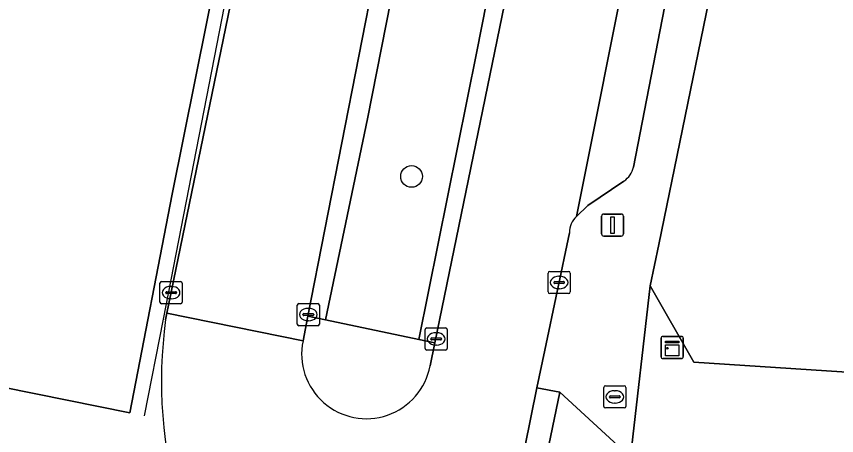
# Model space of a CAD drawing. Extents: x 158086 to 159499, y 382904 to 383981.
# Drawn here: x 159153.04 to 159190.03, y 382933.52 to 382952.45 of the extents above; entities that cross this region are included whole.
import ezdxf

# ---------------------------------------------------------------- set-up
doc = ezdxf.new("R2010")
doc.units = 0
for name, color, linetype in [('IMGEO_Boom', 7, 'Continuous'), ('IMGEO_Brandkraan', 7, 'Continuous'), ('IMGEO_Erf', 7, 'Continuous'), ('IMGEO_Groenvoorziening', 7, 'Continuous'), ('IMGEO_Hek', 7, 'Continuous'), ('IMGEO_Kast', 7, 'Continuous'), ('IMGEO_Kolk', 7, 'Continuous'), ('IMGEO_Lichtmast', 7, 'Continuous'), ('IMGEO_Parkeervlak_open', 7, 'Continuous'), ('IMGEO_Rijbaan_lokaal_open', 7, 'Continuous'), ('IMGEO_Verkeerseiland_open', 7, 'Continuous'), ('IMGEO_Voetpad_open', 7, 'Continuous')]:
    doc.layers.add(name, color=color, linetype=linetype)

msp = doc.modelspace()

# ---------------------------------------------------------------- linework, layer by layer
at = {"layer": 'IMGEO_Boom'}
msp.add_circle((159170.856, 382945.221), 0.489, dxfattribs=at)
at = {"layer": 'IMGEO_Brandkraan'}
for p, q in [((159179.522, 382934.841), (159179.522, 382935.693)), ((159179.597, 382935.767), (159180.449, 382935.767)), ((159180.523, 382935.693), (159180.523, 382934.841)), ((159179.824, 382935.31), (159180.222, 382935.31)), ((159180.01, 382935.547), (159180.035, 382935.547)), ((159179.781, 382935.261), (159179.781, 382935.273)), ((159180.219, 382935.224), (159179.821, 382935.224)), ((159180.033, 382934.987), (159180.008, 382934.987)), ((159180.265, 382935.273), (159180.265, 382935.261)), ((159180.449, 382934.767), (159179.597, 382934.767))]:
    msp.add_line(p, q, dxfattribs=at)
for points in [[(159179.522, 382934.841), (159179.522, 382935.693)], [(159179.597, 382935.767), (159180.449, 382935.767)], [(159180.523, 382935.693), (159180.523, 382934.841)], [(159180.449, 382934.767), (159179.597, 382934.767)]]:
    msp.add_lwpolyline(points, dxfattribs=at)
for centre, radius, start, end in [((159179.599, 382935.691), 0.0765, 91.552, 178.448), ((159179.599, 382935.691), 0.0765, 91.552, 178.448), ((159180.447, 382935.691), 0.0765, 1.552, 88.448), ((159180.447, 382935.691), 0.0765, 1.552, 88.448), ((159179.821, 382935.27), 0.0403, 85.8775, 175.7526), ((159180.226, 382935.272), 0.0386, 1.7309, 96.639), ((159179.818, 382935.26), 0.0366, 178.938, 274.7102), ((159180.222, 382935.267), 0.043, 264.8664, 352.4533), ((159179.599, 382934.843), 0.0765, 181.552, 268.448), ((159179.599, 382934.843), 0.0765, 181.552, 268.448), ((159180.447, 382934.843), 0.0765, 271.552, 358.448), ((159180.447, 382934.843), 0.0765, 271.552, 358.448)]:
    msp.add_arc(centre, radius, start, end, dxfattribs=at)
for centre, major_axis, ratio, start_param, end_param in [((159180.009, 382935.267), (-0.387, 0.002), 0.722429, 4.712389, 7.853982), ((159180.034, 382935.267), (-0.39, 0.002), 0.717154, 1.570796, 4.712389)]:
    msp.add_ellipse(centre, major_axis=major_axis, ratio=ratio, start_param=start_param, end_param=end_param, dxfattribs=at)
at = {"layer": 'IMGEO_Erf'}
msp.add_lwpolyline([(159257.677, 382968.573), (159260.769, 382969.076), (159261.922, 382969.264), (159266.519, 382970.695), (159266.482, 382972.159), (159262.803, 382983.692), (159259.568, 382993.606), (159258.76, 382996.08), (159214.706, 382981.748), (159213.31, 382981.294), (159198.325, 382976.442), (159190.858, 382974.025), (159188.086, 382971.509), (159185.212, 382957.789), (159182.007, 382942.147), (159181.621, 382940.276), (159183.582, 382936.837), (159192.563, 382936.25), (159211.574, 382935.842), (159223.109, 382936.368), (159224.421, 382936.428)], dxfattribs=at)
at = {"layer": 'IMGEO_Groenvoorziening'}
msp.add_lwpolyline([(159159.767, 382938.755), (159159.827, 382939.049), (159164.108, 382959.875), (159163.207, 382960.083), (159160.066, 382944.421), (159158.157, 382934.552), (159135.307, 382939.165), (159083.059, 382949.714), (159075.072, 382951.327), (159065.327, 382953.294), (159069.787, 382974.881), (159070.991, 382980.706), (159071.892, 382985.01), (159072.895, 382999.559), (159072.761, 383000), (159068.411, 383016.229), (159067.776, 383018.119), (159067.396, 383018.015), (159066.91, 383017.883)], dxfattribs=at)
for points in [[(159163.207, 382960.083), (159165.412, 382971.079), (159166.516, 382976.582), (159135.086, 382966.206), (159094.283, 382953.002), (159090.995, 382953.31), (159090.317, 382950.025), (159083.398, 382951.38), (159077.508, 382952.534), (159075.726, 382952.844), (159075.4, 382952.901), (159074.39, 382953.079), (159067.072, 382954.59), (159070.811, 382972.732), (159071.113, 382974.126), (159071.2, 382974.589), (159069.787, 382974.881), (159065.327, 382953.294), (159075.072, 382951.327), (159083.059, 382949.714), (159135.307, 382939.165), (159158.157, 382934.552), (159160.066, 382944.421)], [(159171.183, 382937.863), (159173.794, 382950.862), (159176.224, 382963.165), (159177.026, 382967.241), (159172.869, 382967.988), (159171.181, 382959.596), (159168.864, 382947.817), (159166.969, 382938.753)]]:
    msp.add_lwpolyline(points, close=True, dxfattribs=at)
msp.add_arc((159180.533, 382935.954), 20.955, 172.3169, 196.0729, dxfattribs=at)
at = {"layer": 'IMGEO_Hek'}
for points in [[(159159.663, 382938.775), (159164.725, 382964.749)], [(159158.814, 382934.419), (159159.663, 382938.775)]]:
    msp.add_lwpolyline(points, dxfattribs=at)
at = {"layer": 'IMGEO_Kast'}
for p, q in [((159182.11, 382937.076), (159182.11, 382937.917)), ((159182.11, 382937.917), (159182.11, 382937.076)), ((159182.185, 382938.001), (159183.026, 382938.001)), ((159183.026, 382938.001), (159182.185, 382938.001)), ((159183.11, 382937.926), (159183.11, 382937.085)), ((159183.11, 382937.085), (159183.11, 382937.926)), ((159183.035, 382937.001), (159182.194, 382937.001)), ((159182.194, 382937.001), (159183.035, 382937.001))]:
    msp.add_line(p, q, dxfattribs=at)
for points in [[(159182.305, 382937.791), (159182.905, 382937.791), (159182.905, 382937.706), (159182.305, 382937.706), (159182.305, 382937.791)], [(159182.305, 382937.616), (159182.905, 382937.616), (159182.905, 382937.127), (159182.305, 382937.127), (159182.305, 382937.616)]]:
    msp.add_lwpolyline(points, dxfattribs=at)
msp.add_circle((159182.389, 382937.465), 0.0377, dxfattribs=at)
for centre, start, end in [((159182.188, 382937.923), 92.4484, 184.2845), ((159182.188, 382937.923), 92.4484, 184.2845), ((159183.032, 382937.923), 2.4484, 94.2845), ((159183.032, 382937.923), 2.4484, 94.2845), ((159182.188, 382937.079), 182.4484, 274.2845), ((159182.188, 382937.079), 182.4484, 274.2845), ((159183.032, 382937.079), 272.4484, 4.2845), ((159183.032, 382937.079), 272.4484, 4.2845)]:
    msp.add_arc(centre, 0.0779, start, end, dxfattribs=at)
at = {"layer": 'IMGEO_Kolk'}
for p, q in [((159177.014, 382940.008), (159177.014, 382940.86)), ((159177.089, 382940.934), (159177.941, 382940.934)), ((159178.015, 382940.86), (159178.015, 382940.008)), ((159159.587, 382940.475), (159160.439, 382940.475)), ((159177.316, 382940.477), (159177.714, 382940.477)), ((159177.502, 382940.714), (159177.527, 382940.714)), ((159159.512, 382939.549), (159159.512, 382940.401)), ((159160, 382940.255), (159160.025, 382940.255)), ((159160.513, 382940.401), (159160.513, 382939.549)), ((159177.273, 382940.428), (159177.273, 382940.44)), ((159177.711, 382940.391), (159177.313, 382940.391)), ((159177.525, 382940.154), (159177.5, 382940.154)), ((159177.757, 382940.44), (159177.757, 382940.428)), ((159159.771, 382939.969), (159159.771, 382939.981)), ((159160.209, 382939.932), (159159.811, 382939.932)), ((159159.814, 382940.018), (159160.212, 382940.018)), ((159160.255, 382939.981), (159160.255, 382939.969)), ((159177.941, 382939.934), (159177.089, 382939.934)), ((159160.439, 382939.475), (159159.587, 382939.475)), ((159160.023, 382939.695), (159159.998, 382939.695)), ((159165.7, 382938.558), (159165.7, 382939.41)), ((159165.775, 382939.484), (159166.627, 382939.484)), ((159166.701, 382939.41), (159166.701, 382938.558)), ((159165.959, 382938.978), (159165.959, 382938.99)), ((159166.002, 382939.027), (159166.4, 382939.027)), ((159166.188, 382939.264), (159166.213, 382939.264)), ((159166.443, 382938.99), (159166.443, 382938.978)), ((159166.397, 382938.941), (159165.999, 382938.941)), ((159166.211, 382938.704), (159166.186, 382938.704)), ((159166.627, 382938.484), (159165.775, 382938.484)), ((159171.468, 382937.459), (159171.468, 382938.311)), ((159171.543, 382938.385), (159172.395, 382938.385)), ((159172.469, 382938.311), (159172.469, 382937.459)), ((159171.727, 382937.879), (159171.727, 382937.891)), ((159171.77, 382937.928), (159172.168, 382937.928)), ((159171.956, 382938.165), (159171.981, 382938.165)), ((159172.211, 382937.891), (159172.211, 382937.879)), ((159172.165, 382937.842), (159171.767, 382937.842)), ((159171.979, 382937.605), (159171.954, 382937.605)), ((159172.395, 382937.385), (159171.543, 382937.385))]:
    msp.add_line(p, q, dxfattribs=at)
for points in [[(159177.014, 382940.008), (159177.014, 382940.86)], [(159177.089, 382940.934), (159177.941, 382940.934)], [(159178.015, 382940.86), (159178.015, 382940.008)], [(159159.587, 382940.475), (159160.439, 382940.475)], [(159159.512, 382939.549), (159159.512, 382940.401)], [(159160.513, 382940.401), (159160.513, 382939.549)], [(159177.941, 382939.934), (159177.089, 382939.934)], [(159160.439, 382939.475), (159159.587, 382939.475)], [(159165.7, 382938.558), (159165.7, 382939.41)], [(159165.775, 382939.484), (159166.627, 382939.484)], [(159166.701, 382939.41), (159166.701, 382938.558)], [(159166.627, 382938.484), (159165.775, 382938.484)], [(159171.468, 382937.459), (159171.468, 382938.311)], [(159171.543, 382938.385), (159172.395, 382938.385)], [(159172.469, 382938.311), (159172.469, 382937.459)], [(159172.395, 382937.385), (159171.543, 382937.385)]]:
    msp.add_lwpolyline(points, dxfattribs=at)
for centre, radius, start, end in [((159177.091, 382940.858), 0.0765, 91.552, 178.448), ((159177.091, 382940.858), 0.0765, 91.552, 178.448), ((159177.939, 382940.858), 0.0765, 1.552, 88.448), ((159177.939, 382940.858), 0.0765, 1.552, 88.448), ((159159.589, 382940.399), 0.0765, 91.552, 178.448), ((159159.589, 382940.399), 0.0765, 91.552, 178.448), ((159160.437, 382940.399), 0.0765, 1.552, 88.448), ((159160.437, 382940.399), 0.0765, 1.552, 88.448), ((159177.313, 382940.437), 0.0403, 85.8775, 175.7526), ((159177.718, 382940.439), 0.0386, 1.7309, 96.639), ((159177.31, 382940.427), 0.0366, 178.938, 274.7102), ((159177.714, 382940.434), 0.043, 264.8664, 352.4533), ((159159.811, 382939.978), 0.0403, 85.8775, 175.7526), ((159159.808, 382939.968), 0.0366, 178.938, 274.7102), ((159160.212, 382939.975), 0.043, 264.8664, 352.4533), ((159160.216, 382939.98), 0.0386, 1.7309, 96.639), ((159177.091, 382940.01), 0.0765, 181.552, 268.448), ((159177.091, 382940.01), 0.0765, 181.552, 268.448), ((159177.939, 382940.01), 0.0765, 271.552, 358.448), ((159177.939, 382940.01), 0.0765, 271.552, 358.448), ((159159.589, 382939.551), 0.0765, 181.552, 268.448), ((159159.589, 382939.551), 0.0765, 181.552, 268.448), ((159160.437, 382939.551), 0.0765, 271.552, 358.448), ((159160.437, 382939.551), 0.0765, 271.552, 358.448), ((159165.777, 382939.408), 0.0765, 91.552, 178.448), ((159165.777, 382939.408), 0.0765, 91.552, 178.448), ((159166.625, 382939.408), 0.0765, 1.552, 88.448), ((159166.625, 382939.408), 0.0765, 1.552, 88.448), ((159165.999, 382938.987), 0.0403, 85.8775, 175.7526), ((159166.404, 382938.989), 0.0386, 1.7309, 96.639), ((159165.996, 382938.977), 0.0366, 178.938, 274.7102), ((159166.4, 382938.984), 0.043, 264.8664, 352.4533), ((159165.777, 382938.56), 0.0765, 181.552, 268.448), ((159165.777, 382938.56), 0.0765, 181.552, 268.448), ((159166.625, 382938.56), 0.0765, 271.552, 358.448), ((159166.625, 382938.56), 0.0765, 271.552, 358.448), ((159171.545, 382938.309), 0.0765, 91.552, 178.448), ((159171.545, 382938.309), 0.0765, 91.552, 178.448), ((159172.393, 382938.309), 0.0765, 1.552, 88.448), ((159172.393, 382938.309), 0.0765, 1.552, 88.448), ((159171.767, 382937.888), 0.0403, 85.8775, 175.7526), ((159171.764, 382937.878), 0.0366, 178.938, 274.7102), ((159172.168, 382937.885), 0.043, 264.8664, 352.4533), ((159172.172, 382937.89), 0.0386, 1.7309, 96.639), ((159171.545, 382937.461), 0.0765, 181.552, 268.448), ((159171.545, 382937.461), 0.0765, 181.552, 268.448), ((159172.393, 382937.461), 0.0765, 271.552, 358.448), ((159172.393, 382937.461), 0.0765, 271.552, 358.448)]:
    msp.add_arc(centre, radius, start, end, dxfattribs=at)
for centre, major_axis, ratio, start_param, end_param in [((159177.501, 382940.434), (-0.387, 0.002), 0.722429, 4.712389, 7.853982), ((159177.526, 382940.434), (-0.39, 0.002), 0.717154, 1.570796, 4.712389), ((159159.999, 382939.975), (-0.387, 0.002), 0.722429, 4.712389, 7.853982), ((159160.024, 382939.975), (-0.39, 0.002), 0.717154, 1.570796, 4.712389), ((159166.187, 382938.984), (-0.387, 0.002), 0.722429, 4.712389, 7.853982), ((159166.212, 382938.984), (-0.39, 0.002), 0.717154, 1.570796, 4.712389), ((159171.955, 382937.885), (-0.387, 0.002), 0.722429, 4.712389, 7.853982), ((159171.98, 382937.885), (-0.39, 0.002), 0.717154, 1.570796, 4.712389)]:
    msp.add_ellipse(centre, major_axis=major_axis, ratio=ratio, start_param=start_param, end_param=end_param, dxfattribs=at)
at = {"layer": 'IMGEO_Lichtmast'}
for p, q in [((159179.423, 382942.626), (159179.423, 382943.426)), ((159179.423, 382943.426), (159179.423, 382942.626)), ((159179.523, 382943.526), (159180.313, 382943.526)), ((159180.313, 382943.526), (159179.523, 382943.526)), ((159180.413, 382943.426), (159180.413, 382942.626)), ((159180.413, 382942.626), (159180.413, 382943.426)), ((159180.313, 382942.526), (159179.523, 382942.526)), ((159179.523, 382942.526), (159180.313, 382942.526))]:
    msp.add_line(p, q, dxfattribs=at)
msp.add_lwpolyline([(159179.843, 382943.401), (159179.993, 382943.401), (159179.993, 382942.651), (159179.843, 382942.651), (159179.843, 382943.401)], dxfattribs=at)
for centre, start, end in [((159179.523, 382943.426), 90, 180), ((159179.523, 382943.426), 90, 180), ((159180.313, 382943.426), 0, 90), ((159180.313, 382943.426), 360, 90), ((159179.523, 382942.626), 180, 270), ((159179.523, 382942.626), 180, 270), ((159180.313, 382942.626), 270, 0), ((159180.313, 382942.626), 270, 0)]:
    msp.add_arc(centre, 0.1, start, end, dxfattribs=at)
at = {"layer": 'IMGEO_Parkeervlak_open'}
msp.add_lwpolyline([(159180.863, 382945.646), (159182.761, 382955.423), (159180.755, 382955.784), (159178.301, 382943.417), (159178.813, 382943.913), (159180.437, 382945.014)], dxfattribs=at)
msp.add_arc((159179.835, 382945.879), 1.054, 304.8288, 347.2073, dxfattribs=at)
at = {"layer": 'IMGEO_Rijbaan_lokaal_open'}
msp.add_lwpolyline([(159170.007, 382958.489), (159165.587, 382959.533), (159164.108, 382959.875), (159159.827, 382939.049), (159165.962, 382937.798), (159166.181, 382938.919)], close=True, dxfattribs=at)
for points in [[(159178.301, 382943.417), (159180.755, 382955.784), (159175.796, 382956.677), (159171.908, 382937.71), (159171.694, 382936.667)], [(159176.513, 382935.676), (159176.866, 382937.374), (159177.981, 382942.679)], [(159165.962, 382937.798), (159159.827, 382939.049), (159159.767, 382938.755)], [(159174.229, 382924.373), (159174.335, 382924.954), (159176.513, 382935.676)]]:
    msp.add_lwpolyline(points, dxfattribs=at)
for centre, radius, start, end in [((159178.951, 382942.697), 0.97, 132.0594, 181.0571), ((159180.533, 382935.954), 20.955, 172.3169, 196.0729), ((159168.822, 382937.204), 2.921, 168.2717, 349.4046)]:
    msp.add_arc(centre, radius, start, end, dxfattribs=at)
at = {"layer": 'IMGEO_Verkeerseiland_open'}
for points in [[(159170.007, 382958.489), (159166.181, 382938.919), (159166.969, 382938.753), (159168.864, 382947.817), (159171.181, 382959.596), (159172.869, 382967.988), (159172.623, 382968.032), (159172.143, 382967.796), (159171.839, 382967.86)], [(159171.183, 382937.863), (159171.908, 382937.71), (159175.796, 382956.677), (159177.897, 382967.084), (159177.026, 382967.241), (159176.224, 382963.165), (159173.794, 382950.862)]]:
    msp.add_lwpolyline(points, close=True, dxfattribs=at)
msp.add_lwpolyline([(159171.694, 382936.667), (159171.908, 382937.71), (159171.183, 382937.863), (159166.969, 382938.753), (159166.181, 382938.919), (159165.962, 382937.798)], dxfattribs=at)
msp.add_arc((159168.822, 382937.204), 2.921, 168.2717, 349.4046, dxfattribs=at)
at = {"layer": 'IMGEO_Voetpad_open'}
for points in [[(159181.621, 382940.276), (159182.007, 382942.147), (159185.212, 382957.789), (159188.086, 382971.509), (159190.858, 382974.025), (159183.684, 382971.137), (159183.047, 382967.7), (159183.018, 382967.218), (159183.268, 382966.597), (159183.424, 382966.207), (159184.355, 382965.094)], [(159184.58, 382964.358), (159182.761, 382955.423), (159180.863, 382945.646)], [(159180.437, 382945.014), (159178.813, 382943.913), (159178.301, 382943.417)], [(159177.981, 382942.679), (159176.866, 382937.374), (159176.513, 382935.676), (159177.54, 382935.488), (159180.73, 382932.55), (159181.621, 382940.276)], [(159224.421, 382936.428), (159223.109, 382936.368), (159211.574, 382935.842), (159192.563, 382936.25), (159183.582, 382936.837), (159181.621, 382940.276), (159180.73, 382932.55), (159182.381, 382931.03), (159182.962, 382930.938), (159183.376, 382930.916), (159183.624, 382930.896)]]:
    msp.add_lwpolyline(points, dxfattribs=at)
for points in [[(159174.335, 382924.954), (159175.324, 382924.75), (159177.54, 382935.488), (159176.513, 382935.676)], [(159182.381, 382931.03), (159180.73, 382932.55), (159177.54, 382935.488), (159175.324, 382924.75), (159180.049, 382926.338), (159182.081, 382927.02), (159182.232, 382929.044)]]:
    msp.add_lwpolyline(points, close=True, dxfattribs=at)
for centre, radius, start, end in [((159179.835, 382945.879), 1.054, 304.8288, 347.2073), ((159178.951, 382942.697), 0.97, 132.0594, 181.0571)]:
    msp.add_arc(centre, radius, start, end, dxfattribs=at)

doc.saveas('drawing.dxf')
